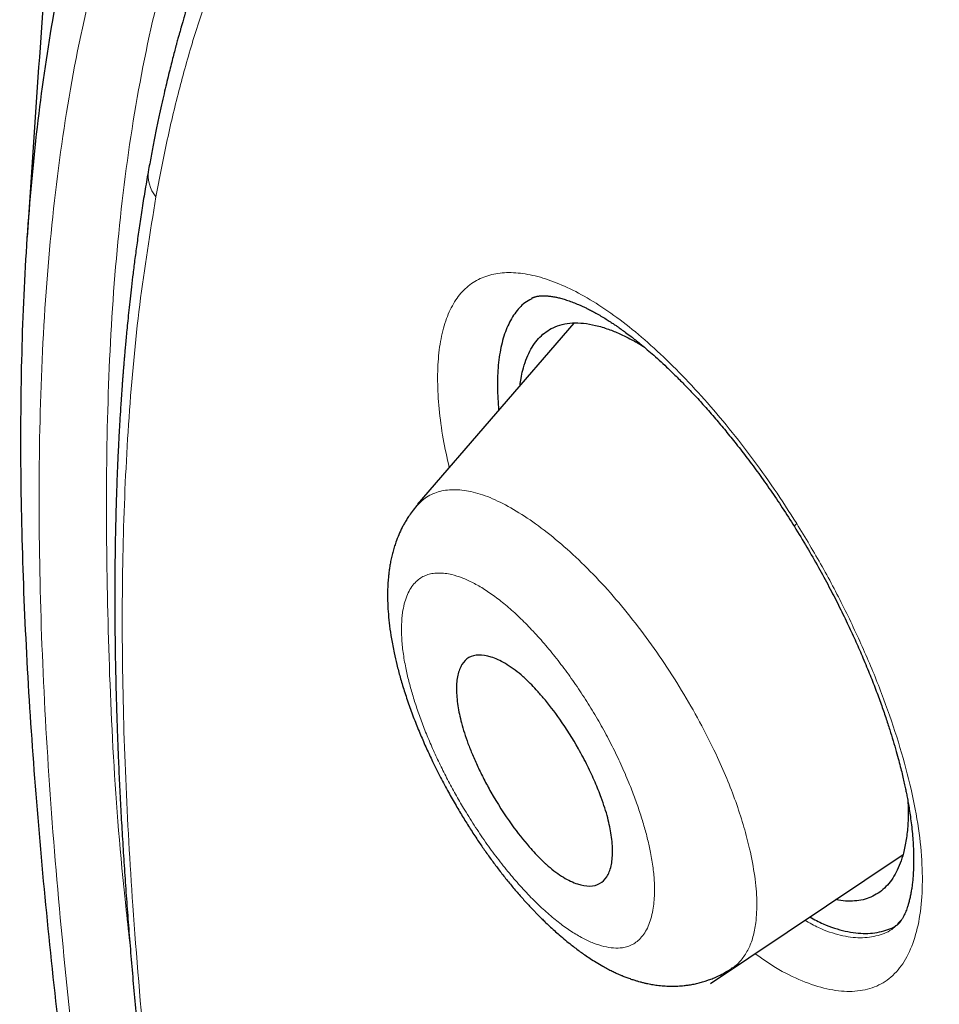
# Model space of a CAD drawing. Header units: millimetres. Extents: x 8 to 428, y 12 to 633.
# Tile 475 of 656: x 332.98 to 339.43, y 217.33 to 224.23. Entities that reach past the tile are written whole.
import ezdxf

# ---------------------------------------------------------------- set-up
doc = ezdxf.new("R2010")
doc.units = ezdxf.units.MM

msp = doc.modelspace()

# ---------------------------------------------------------------- linework, layer by layer
at = {"color": 7, "linetype": 'Continuous', "lineweight": 30}
for p, q in [((336.8691, 222.1058), (335.7713, 220.8324)), ((337.8296, 217.4732), (339.179, 218.3796))]:
    msp.add_line(p, q, dxfattribs=at)
at = {"color": 8, "linetype": 'Continuous', "lineweight": 0}
msp.add_line((339.1425, 217.8944), (339.1696, 217.9218), dxfattribs=at)
at = {"color": 8, "linetype": 'Continuous', "lineweight": 0, "flags": 128}
msp.add_lwpolyline([(338.417, 220.6781), (338.4168, 220.6792), (338.4186, 220.6839), (338.4241, 220.6908), (338.4332, 220.6999)], dxfattribs=at)
at = {"color": 8, "linetype": 'Continuous', "lineweight": 0}
msp.add_arc((334.1264, 223.1434), 0.242, 170.85525, 219.15687, dxfattribs=at)
at = {"color": 7, "linetype": 'Continuous', "lineweight": 30}
for points, knots in [([(417.6766, 128.7948), (417.7806, 129.4811), (417.9876, 130.8469), (417.9966, 133.1271), (417.8554, 135.5008), (417.5761, 137.9598), (417.1567, 140.7382), (416.5718, 143.8502), (415.8134, 147.2951), (414.8705, 151.2028), (413.7487, 155.5681), (412.5272, 160.3679), (411.2402, 165.2199), (409.8014, 170.1842), (408.4069, 174.4418), (407.1285, 177.944), (406.0527, 180.6406), (404.8278, 183.4145), (403.4127, 186.2721), (401.8581, 189.0438), (400.1715, 191.6963), (398.3909, 194.1861), (396.428, 196.609), (394.3524, 198.9161), (392.2226, 201.0994), (389.7096, 203.5054), (386.8115, 206.0842), (383.5396, 208.7827), (380.2767, 211.3065), (377.031, 213.6727), (373.8111, 215.871), (370.6295, 217.9002), (367.4941, 219.78), (364.3962, 221.5689), (361.3096, 223.3457), (358.2319, 225.0507), (355.1791, 226.6265), (352.1771, 228.0234), (349.2495, 229.2215), (346.4081, 230.2219), (343.6678, 230.99), (341.3537, 231.4221), (339.4535, 231.565), (337.932, 231.4903), (336.5582, 231.1733), (335.3954, 230.5551), (334.4969, 229.6107), (333.8146, 228.3247), (333.3637, 226.7673), (333.2488, 225.5146), (333.1942, 224.9183)], [0, 0, 0, 0, 0.019898, 0.0396, 0.059165, 0.078622, 0.098013, 0.123341, 0.148581, 0.173731, 0.20787, 0.241963, 0.276212, 0.310625, 0.34521, 0.362609, 0.380135, 0.397811, 0.415673, 0.433756, 0.448997, 0.464412, 0.479837, 0.495071, 0.510122, 0.52503, 0.54719, 0.569189, 0.591089, 0.61295, 0.634797, 0.656567, 0.678195, 0.699628, 0.72106, 0.742688, 0.76446, 0.786303, 0.808169, 0.830066, 0.852064, 0.874225, 0.889133, 0.904185, 0.919416, 0.934846, 0.950253, 0.965505, 0.983583, 1, 1, 1, 1]), ([(415.4672, 128.7554), (415.5524, 129.304), (415.7228, 130.4002), (415.7717, 132.2072), (415.7093, 134.0952), (415.5413, 136.0586), (415.2909, 138.0772), (414.9112, 140.5354), (414.3594, 143.4585), (413.6071, 146.8606), (412.73, 150.4732), (411.7455, 154.2814), (410.7117, 158.2604), (409.6492, 162.2604), (408.5083, 166.313), (407.2427, 170.4418), (406.0457, 173.9607), (404.9795, 176.8321), (404.1089, 179.0194), (403.1515, 181.244), (402.0894, 183.5081), (400.9022, 185.8099), (399.682, 187.948), (398.4537, 189.9009), (397.2555, 191.6557), (395.9597, 193.3898), (394.4233, 195.2724), (392.6374, 197.2709), (390.6181, 199.3571), (388.4166, 201.4825), (386.0438, 203.6311), (383.509, 205.7868), (380.9644, 207.8325), (378.4202, 209.7779), (375.6719, 211.7809), (372.7287, 213.8002), (369.6036, 215.8028), (366.5074, 217.6657), (363.4341, 219.4428), (360.371, 221.2033), (357.3289, 222.8822), (354.3265, 224.4234), (351.5786, 225.692), (349.0874, 226.7151), (346.8438, 227.5332), (344.6653, 228.2114), (342.5652, 228.7298), (340.677, 229.0435), (339.0084, 229.1529), (337.5617, 229.0677), (336.3756, 228.7839), (335.4444, 228.3266), (334.7406, 227.7452), (334.1711, 227.0114), (333.6788, 226.0508), (333.3016, 224.8355), (333.0648, 223.3559), (332.9739, 221.7573), (333.0016, 220.0693), (333.1257, 218.3131), (333.3929, 215.9028), (333.8777, 212.7951), (334.6419, 208.9558), (335.5382, 205.0443), (336.5191, 201.0914), (337.5317, 197.1245), (338.5097, 193.3649), (339.4975, 189.7791), (340.5098, 186.361), (341.6309, 182.8841), (342.7286, 179.7783), (343.7654, 177.0671), (344.702, 174.7689), (345.7261, 172.4339), (346.8399, 170.0621), (347.6832, 168.4496), (348.1051, 167.6428)], [0, 0, 0, 0, 0.011709, 0.0234, 0.035079, 0.046745, 0.058401, 0.070053, 0.08835, 0.106637, 0.124908, 0.145647, 0.166375, 0.187119, 0.207887, 0.228673, 0.249479, 0.259892, 0.270315, 0.28075, 0.291198, 0.301658, 0.31213, 0.319994, 0.327864, 0.335737, 0.343609, 0.354092, 0.364563, 0.37502, 0.38755, 0.400066, 0.41258, 0.425091, 0.437599, 0.45323, 0.468841, 0.484431, 0.499999, 0.515569, 0.531166, 0.546782, 0.562408, 0.574915, 0.587424, 0.599934, 0.612454, 0.624987, 0.635443, 0.645912, 0.656393, 0.664263, 0.672136, 0.680006, 0.687871, 0.698343, 0.708803, 0.71925, 0.729685, 0.740108, 0.750521, 0.771326, 0.792113, 0.81288, 0.833624, 0.854353, 0.875091, 0.892532, 0.909986, 0.927451, 0.944927, 0.955919, 0.966921, 0.977933, 0.988958, 1, 1, 1, 1]), ([(335.5756, 227.3509), (335.5888, 227.3624), (335.6161, 227.3861), (335.6605, 227.4233), (335.702, 227.457), (335.7397, 227.4867), (335.7715, 227.5113), (335.8026, 227.5347), (335.831, 227.5558), (335.856, 227.5739), (335.8775, 227.5893), (335.8954, 227.602), (335.9093, 227.6116), (335.9209, 227.6197), (335.9325, 227.6277), (335.9466, 227.6373), (335.9658, 227.6503), (335.9897, 227.6662), (336.0174, 227.6843), (336.0456, 227.7024), (336.0737, 227.72), (336.1015, 227.7372), (336.1291, 227.7539), (336.1573, 227.7706), (336.1854, 227.787), (336.2124, 227.8025), (336.2367, 227.8161), (336.2579, 227.8278), (336.2741, 227.8367), (336.2865, 227.8434), (336.297, 227.849), (336.3095, 227.8557), (336.3247, 227.8637), (336.3428, 227.8732), (336.3678, 227.886), (336.3982, 227.9014), (336.4326, 227.9184), (336.4689, 227.9358), (336.5066, 227.9535), (336.5451, 227.9711), (336.5805, 227.9867), (336.6078, 227.9986), (336.6278, 228.0071), (336.6414, 228.0129), (336.6541, 228.0182), (336.6657, 228.023), (336.6767, 228.0275), (336.6883, 228.0322), (336.702, 228.0378), (336.7195, 228.0448), (336.7411, 228.0533), (336.7664, 228.0631), (336.7939, 228.0735), (336.8221, 228.0839), (336.8498, 228.094), (336.8895, 228.1082), (336.9405, 228.1259), (337.002, 228.1463), (337.0606, 228.165), (337.1123, 228.1808), (337.157, 228.1941), (337.1939, 228.2047), (337.2268, 228.2139), (337.2529, 228.2211), (337.2729, 228.2265), (337.2877, 228.2305), (337.3005, 228.2339), (337.3116, 228.2368), (337.3226, 228.2397), (337.3367, 228.2433), (337.3562, 228.2483), (337.3822, 228.2548), (337.4141, 228.2627), (337.4573, 228.273), (337.5092, 228.285), (337.5668, 228.2977), (337.6218, 228.3093), (337.674, 228.3198), (337.7244, 228.3296), (337.7677, 228.3377), (337.8051, 228.3444), (337.837, 228.35), (337.87, 228.3556), (337.9041, 228.3612), (337.9393, 228.3669), (337.9756, 228.3725), (338.0112, 228.3778), (338.0444, 228.3826), (338.0733, 228.3867), (338.0972, 228.39), (338.1158, 228.3924), (338.1303, 228.3944), (338.1437, 228.3961), (338.1587, 228.398), (338.1795, 228.4007), (338.2071, 228.404), (338.2423, 228.4082), (338.2832, 228.4129), (338.3332, 228.4183), (338.3912, 228.4242), (338.4557, 228.4302), (338.5218, 228.4359), (338.5892, 228.4412), (338.6579, 228.446), (338.7441, 228.4515), (338.8487, 228.457), (338.9472, 228.4609), (339.0221, 228.4633), (339.0716, 228.4646), (339.119, 228.4656), (339.163, 228.4664), (339.203, 228.467), (339.2387, 228.4673), (339.2699, 228.4675), (339.2965, 228.4677), (339.3185, 228.4677), (339.3362, 228.4677), (339.353, 228.4677), (339.3723, 228.4677), (339.3969, 228.4676), (339.4269, 228.4674), (339.4613, 228.467), (339.4985, 228.4666), (339.5371, 228.466), (339.5762, 228.4652), (339.6455, 228.4637), (339.7469, 228.4608), (339.8778, 228.4556), (340.0105, 228.4491), (340.1454, 228.4412), (340.2881, 228.4315), (340.4206, 228.4211), (340.5412, 228.4108), (340.6485, 228.4008), (340.7592, 228.3898), (340.8711, 228.378), (340.9812, 228.3656), (341.0863, 228.3532), (341.1828, 228.3412), (341.2709, 228.3298), (341.3509, 228.3191), (341.4256, 228.3088), (341.4948, 228.299), (341.5578, 228.2898), (341.6088, 228.2823), (341.6486, 228.2763), (341.6791, 228.2716), (341.7093, 228.267), (341.7418, 228.2619), (341.7831, 228.2555), (341.8345, 228.2473), (341.8971, 228.2371), (341.9693, 228.2252), (342.0496, 228.2116), (342.1353, 228.1968), (342.2218, 228.1815), (342.3078, 228.1659), (342.445, 228.1405), (342.6325, 228.1045), (342.8699, 228.0565), (343.1039, 228.0069), (343.3071, 227.9619), (343.4799, 227.9225), (343.6226, 227.8891), (343.7643, 227.8552), (343.9067, 227.8205), (344.0557, 227.7834), (344.2143, 227.743), (344.3839, 227.6989), (344.5614, 227.6518), (344.747, 227.6014), (344.9406, 227.5477), (345.1183, 227.4973), (345.2749, 227.4521), (345.4053, 227.4139), (345.5288, 227.3774), (345.645, 227.3425), (345.7541, 227.3095), (345.8561, 227.2783), (345.9447, 227.251), (346.0209, 227.2273), (346.0846, 227.2074), (346.1416, 227.1895), (346.1904, 227.1741), (346.2295, 227.1618), (346.2637, 227.1509), (346.2979, 227.14), (346.3381, 227.1272), (346.3845, 227.1123), (346.4372, 227.0954), (346.4961, 227.0764), (346.5604, 227.0555), (346.628, 227.0335), (346.6972, 227.0108), (346.8365, 226.9649), (347.0366, 226.8981), (347.3, 226.8084), (347.5583, 226.7189), (347.8208, 226.6263), (348.0846, 226.5316), (348.3473, 226.4358), (348.6036, 226.3408), (348.8536, 226.2467), (349.0967, 226.154), (349.3358, 226.0615), (349.5686, 225.9702), (349.7929, 225.8813), (350.0087, 225.7947), (350.2159, 225.7107), (350.4184, 225.6278), (350.6217, 225.5437), (350.8298, 225.4568), (351.0441, 225.3664), (351.2644, 225.2727), (351.4906, 225.1754), (351.7449, 225.0649), (352.0274, 224.9408), (352.3386, 224.802), (352.6542, 224.6595), (352.9709, 224.5146), (353.2856, 224.3687), (353.5969, 224.2226), (353.9427, 224.0585), (354.3243, 223.8749), (354.7433, 223.6702), (355.1633, 223.4622), (355.5254, 223.2803), (355.8318, 223.1247), (356.0848, 222.9953), (356.3464, 222.8604), (356.6165, 222.72), (356.8461, 222.5997), (357.0331, 222.5012), (357.1745, 222.4264), (357.3147, 222.3519), (357.4509, 222.2793), (357.5809, 222.2097), (357.7046, 222.1433), (357.822, 222.0801), (357.918, 222.0284), (357.9939, 221.9873), (358.0513, 221.9563), (358.1067, 221.9263), (358.1599, 221.8974), (358.209, 221.8708), (358.2517, 221.8475), (358.286, 221.8289), (358.3106, 221.8155), (358.3294, 221.8053), (358.3475, 221.7954), (358.3705, 221.7829), (358.3996, 221.767), (358.4342, 221.7482), (358.4726, 221.7272), (358.5133, 221.705), (358.5762, 221.6706), (358.6633, 221.6229), (358.7771, 221.5605), (358.8987, 221.4936), (359.0282, 221.4223), (359.1653, 221.3465), (359.3505, 221.244), (359.5787, 221.1172), (359.8449, 220.9687), (360.1036, 220.8238), (360.3103, 220.7077), (360.467, 220.6194), (360.5757, 220.5581), (360.683, 220.4976), (360.7913, 220.4363), (360.9041, 220.3725), (361.0247, 220.3041), (361.1539, 220.2308), (361.2918, 220.1524), (361.4384, 220.069), (361.5938, 219.9805), (361.7578, 219.8869), (361.9306, 219.7881), (362.1122, 219.6843), (362.3092, 219.5713), (362.5225, 219.449), (362.7526, 219.3168), (362.9932, 219.1784), (363.2445, 219.0337), (363.4157, 218.9351), (363.503, 218.8847)], [0, 0, 0, 0, 0.003104, 0.006394, 0.009871, 0.012008, 0.01421, 0.016335, 0.018222, 0.019871, 0.021281, 0.022453, 0.023386, 0.023989, 0.024735, 0.025668, 0.026791, 0.02853, 0.030393, 0.03223, 0.03404, 0.035824, 0.037582, 0.039313, 0.041176, 0.042875, 0.044381, 0.045692, 0.046808, 0.047379, 0.047973, 0.048732, 0.04966, 0.050756, 0.052019, 0.054173, 0.056229, 0.058179, 0.060621, 0.062871, 0.064927, 0.066763, 0.067597, 0.068374, 0.069095, 0.069759, 0.070367, 0.070961, 0.07173, 0.072694, 0.073912, 0.075346, 0.076925, 0.078481, 0.080005, 0.081497, 0.08499, 0.088295, 0.091413, 0.094343, 0.096491, 0.09842, 0.100123, 0.101601, 0.102461, 0.103221, 0.10388, 0.10444, 0.104924, 0.105564, 0.106589, 0.107907, 0.109518, 0.111422, 0.114435, 0.117298, 0.120011, 0.122574, 0.124987, 0.127393, 0.128876, 0.130409, 0.13199, 0.13362, 0.1353, 0.137028, 0.138783, 0.140353, 0.141731, 0.142853, 0.143721, 0.144334, 0.144895, 0.145592, 0.146426, 0.147794, 0.149421, 0.151304, 0.153445, 0.156298, 0.159243, 0.162228, 0.165254, 0.16832, 0.171428, 0.176741, 0.182169, 0.184334, 0.186515, 0.188589, 0.190474, 0.192201, 0.193731, 0.195063, 0.196197, 0.197134, 0.197872, 0.19846, 0.199276, 0.200317, 0.201583, 0.203074, 0.204668, 0.206284, 0.207924, 0.209587, 0.214962, 0.220565, 0.225782, 0.231272, 0.237038, 0.243081, 0.247219, 0.251478, 0.255857, 0.260348, 0.2647, 0.268799, 0.272645, 0.275948, 0.279038, 0.281915, 0.284579, 0.28701, 0.289151, 0.290424, 0.291565, 0.292643, 0.293873, 0.295269, 0.297351, 0.299718, 0.302373, 0.305531, 0.308794, 0.312033, 0.315249, 0.31844, 0.327374, 0.336113, 0.34467, 0.353079, 0.358289, 0.36344, 0.368533, 0.373572, 0.378754, 0.384507, 0.390522, 0.396799, 0.403337, 0.410135, 0.417191, 0.421976, 0.426515, 0.430797, 0.434824, 0.438595, 0.442111, 0.445373, 0.447752, 0.449973, 0.451944, 0.453619, 0.454997, 0.455967, 0.45713, 0.458506, 0.460093, 0.461893, 0.463905, 0.466129, 0.468465, 0.470819, 0.47319, 0.482669, 0.491176, 0.499884, 0.508759, 0.517588, 0.526339, 0.53501, 0.543115, 0.55115, 0.559075, 0.566718, 0.57406, 0.581102, 0.587845, 0.594304, 0.600848, 0.607623, 0.614504, 0.621609, 0.628913, 0.636322, 0.64609, 0.656023, 0.666121, 0.676213, 0.686173, 0.696, 0.705695, 0.718839, 0.731948, 0.745057, 0.758167, 0.765765, 0.773614, 0.781713, 0.790064, 0.798666, 0.802983, 0.807361, 0.811739, 0.815934, 0.819932, 0.823734, 0.827338, 0.830747, 0.832569, 0.83433, 0.836029, 0.837666, 0.839222, 0.840542, 0.841592, 0.84237, 0.842803, 0.843323, 0.844029, 0.84492, 0.845998, 0.847201, 0.848447, 0.849736, 0.852973, 0.85645, 0.860166, 0.864122, 0.868319, 0.872731, 0.881079, 0.889191, 0.897065, 0.904703, 0.908055, 0.911359, 0.914615, 0.917833, 0.92123, 0.92489, 0.928811, 0.932995, 0.937441, 0.94215, 0.947121, 0.952355, 0.957853, 0.963613, 0.970253, 0.977212, 0.984489, 0.992085, 1, 1, 1, 1]), ([(335.636, 226.8463), (335.6101, 226.8225), (335.5535, 226.7704), (335.4709, 226.6885), (335.4039, 226.6187), (335.3552, 226.5658), (335.3236, 226.5308), (335.2938, 226.497), (335.2666, 226.4655), (335.2425, 226.4371), (335.2216, 226.412), (335.2038, 226.3903), (335.1889, 226.3719), (335.177, 226.3571), (335.1676, 226.3452), (335.1593, 226.3348), (335.149, 226.3217), (335.1353, 226.3041), (335.1177, 226.2812), (335.0979, 226.2551), (335.0761, 226.2258), (335.0523, 226.1933), (335.0264, 226.1574), (334.9985, 226.1178), (334.9686, 226.0746), (334.9369, 226.0276), (334.9033, 225.9765), (334.8676, 225.9209), (334.8302, 225.8608), (334.791, 225.7959), (334.7502, 225.7261), (334.7081, 225.6513), (334.6743, 225.5893), (334.6503, 225.5439), (334.637, 225.5186), (334.6267, 225.4986), (334.6189, 225.4834), (334.6123, 225.4705), (334.6056, 225.4571), (334.5976, 225.4414), (334.5877, 225.4216), (334.5758, 225.3974), (334.5616, 225.3685), (334.5467, 225.3374), (334.5316, 225.3056), (334.5171, 225.2745), (334.4974, 225.2318), (334.4735, 225.1788), (334.4471, 225.1188), (334.4241, 225.0647), (334.4035, 225.0155), (334.384, 224.9678), (334.3647, 224.9196), (334.3443, 224.8675), (334.3226, 224.8104), (334.3005, 224.7511), (334.2785, 224.6901), (334.2565, 224.6278), (334.2349, 224.5648), (334.2136, 224.5008), (334.1931, 224.4376), (334.174, 224.3767), (334.1569, 224.3209), (334.1441, 224.2782), (334.1351, 224.2477), (334.1294, 224.2284), (334.1245, 224.2113), (334.1203, 224.1968), (334.1169, 224.1849), (334.1137, 224.1737), (334.1101, 224.1607), (334.1051, 224.143), (334.0986, 224.1199), (334.0907, 224.0911), (334.0814, 224.0568), (334.0707, 224.0168), (334.0587, 223.9711), (334.0455, 223.9196), (334.0312, 223.8622), (334.0158, 223.7988), (333.9994, 223.7294), (333.9822, 223.6539), (333.9642, 223.5721), (333.9455, 223.4839), (333.9264, 223.3893), (333.9068, 223.288), (333.894, 223.218), (333.8875, 223.1819)], [0, 0, 0, 0, 0.026011, 0.05681, 0.08818, 0.10066, 0.113229, 0.125436, 0.136452, 0.146259, 0.154859, 0.162254, 0.168443, 0.173428, 0.17721, 0.180312, 0.183815, 0.190196, 0.197646, 0.206165, 0.215468, 0.225779, 0.237098, 0.249424, 0.262798, 0.27711, 0.292603, 0.309276, 0.327129, 0.346161, 0.366371, 0.38776, 0.410328, 0.418883, 0.425935, 0.431468, 0.435483, 0.438566, 0.442244, 0.446596, 0.451621, 0.458599, 0.466563, 0.475357, 0.48403, 0.492418, 0.50052, 0.51849, 0.534876, 0.548273, 0.561118, 0.57351, 0.585475, 0.598632, 0.6131, 0.627987, 0.643266, 0.658936, 0.675, 0.69084, 0.707211, 0.722236, 0.735914, 0.748246, 0.753344, 0.758077, 0.762191, 0.765673, 0.768523, 0.770772, 0.773693, 0.777917, 0.78346, 0.79032, 0.798498, 0.807997, 0.818815, 0.830956, 0.844419, 0.859207, 0.875321, 0.892764, 0.911538, 0.931645, 0.953089, 0.975873, 1, 1, 1, 1]), ([(333.1869, 224.939), (333.1618, 224.5697), (333.1113, 223.8265), (333.0605, 223.083), (333.0349, 222.709)], [0, 0, 0, 0, 0.496893, 1, 1, 1, 1]), ([(333.8875, 223.1819), (333.8794, 223.136), (333.8637, 223.0467), (333.8425, 222.9151), (333.8234, 222.79), (333.8065, 222.6715), (333.7915, 222.5598), (333.7785, 222.4569), (333.7672, 222.3626), (333.7574, 222.2767), (333.7488, 222.1973), (333.7413, 222.1245), (333.7349, 222.0594), (333.7294, 222.0017), (333.7248, 221.9513), (333.7208, 221.907), (333.7176, 221.8688), (333.7149, 221.8369), (333.7129, 221.8125), (333.7115, 221.795), (333.7105, 221.7829), (333.7097, 221.7737), (333.7091, 221.7654), (333.7084, 221.7565), (333.7075, 221.7448), (333.7061, 221.7268), (333.7041, 221.7009), (333.7015, 221.666), (333.6986, 221.6256), (333.6955, 221.5814), (333.6913, 221.5187), (333.6861, 221.436), (333.6804, 221.3354), (333.675, 221.2316), (333.67, 221.1253), (333.6654, 221.0127), (333.6615, 220.9022), (333.6584, 220.7957), (333.6559, 220.6967), (333.6539, 220.6006), (333.6524, 220.509), (333.6513, 220.4142), (333.6505, 220.3172), (333.6502, 220.2191), (333.6502, 220.1356), (333.6505, 220.0656), (333.6508, 220.0079), (333.6512, 219.955), (333.6518, 219.9048), (333.6524, 219.8488), (333.6534, 219.7834), (333.6547, 219.7071), (333.6565, 219.6226), (333.6587, 219.5295), (333.6615, 219.4275), (333.6649, 219.3185), (333.669, 219.2022), (333.6745, 219.0622), (333.6817, 218.8998), (333.6909, 218.7168), (333.7012, 218.5324), (333.7127, 218.3471), (333.7252, 218.161), (333.7387, 217.9742), (333.7534, 217.7849), (333.7692, 217.5933), (333.7862, 217.3992), (333.8015, 217.2331), (333.8145, 217.0977), (333.8245, 216.9958), (333.834, 216.9018), (333.8421, 216.822), (333.849, 216.7555), (333.8548, 216.7011), (333.8601, 216.651), (333.8651, 216.6051), (333.8696, 216.5635), (333.8736, 216.5268), (333.8768, 216.497), (333.8793, 216.4749), (333.8809, 216.4601), (333.8823, 216.4478), (333.8838, 216.4342), (333.886, 216.4144), (333.889, 216.3876), (333.8929, 216.3533), (333.8975, 216.3125), (333.9029, 216.265), (333.9095, 216.2084), (333.9172, 216.1421), (333.9262, 216.0654), (333.9364, 215.9804), (333.9477, 215.8871), (333.9601, 215.786), (333.9737, 215.6774), (333.9884, 215.5611), (334.0044, 215.4368), (334.0219, 215.3033), (334.0409, 215.1607), (334.0615, 215.0087), (334.0837, 214.8482), (334.1074, 214.6791), (334.1326, 214.5026), (334.1594, 214.3186), (334.1876, 214.1273), (334.2176, 213.9278), (334.2384, 213.7918), (334.2491, 213.7224)], [0, 0, 0, 0, 0.016973, 0.033039, 0.048197, 0.062451, 0.0758, 0.088245, 0.099151, 0.109255, 0.118557, 0.127057, 0.134755, 0.141306, 0.147139, 0.152253, 0.156649, 0.160326, 0.163285, 0.165033, 0.166377, 0.167456, 0.168195, 0.169217, 0.170552, 0.172202, 0.175433, 0.179443, 0.184195, 0.18928, 0.194577, 0.205601, 0.217445, 0.228714, 0.240637, 0.253213, 0.266444, 0.2775, 0.28862, 0.299201, 0.309234, 0.318718, 0.330307, 0.340956, 0.350663, 0.357442, 0.363672, 0.369354, 0.374535, 0.379873, 0.387416, 0.395587, 0.404384, 0.414506, 0.425348, 0.43691, 0.449191, 0.462193, 0.481154, 0.500341, 0.519533, 0.538731, 0.557935, 0.577144, 0.596359, 0.616091, 0.635828, 0.655552, 0.666621, 0.676895, 0.686374, 0.695059, 0.700957, 0.706423, 0.711455, 0.716056, 0.720223, 0.723958, 0.727088, 0.729159, 0.730606, 0.731514, 0.732873, 0.734686, 0.737462, 0.740892, 0.744977, 0.749716, 0.755109, 0.761927, 0.769564, 0.778023, 0.787301, 0.797399, 0.808114, 0.81962, 0.831915, 0.844999, 0.859131, 0.87408, 0.889844, 0.906424, 0.923817, 0.941691, 0.960347, 0.979784, 1, 1, 1, 1]), ([(336.5749, 222.2762), (336.5581, 222.2672), (336.512, 222.2423), (336.4532, 222.1744), (336.3984, 222.0755), (336.3601, 221.9544), (336.338, 221.8139), (336.3307, 221.6616), (336.3388, 221.5488), (336.3427, 221.4952)], [0, 0, 0, 0, 0.088095, 0.242541, 0.397159, 0.551576, 0.705877, 0.860056, 1, 1, 1, 1]), ([(336.573, 222.2792), (336.5744, 222.2799), (336.5768, 222.2813), (336.5802, 222.2829), (336.5834, 222.2843), (336.5866, 222.2857), (336.591, 222.2873), (336.5969, 222.2893), (336.6048, 222.2914), (336.6129, 222.2931), (336.6205, 222.2944), (336.628, 222.2954), (336.6352, 222.2961), (336.6429, 222.2966), (336.6514, 222.2969), (336.661, 222.2969), (336.6706, 222.2967), (336.6792, 222.2962), (336.6883, 222.2955), (336.6996, 222.2944), (336.7128, 222.2927), (336.7258, 222.2907), (336.7415, 222.2878), (336.7632, 222.2832), (336.7932, 222.2753), (336.8282, 222.2644), (336.8652, 222.2511), (336.8974, 222.2379), (336.9237, 222.2263), (336.9447, 222.2166), (336.9678, 222.2053), (336.9947, 222.1916), (337.0258, 222.1747), (337.0602, 222.1551), (337.0943, 222.1345), (337.1246, 222.1152), (337.1498, 222.0987), (337.17, 222.085), (337.1867, 222.0734), (337.2076, 222.0587), (337.2355, 222.0384), (337.2687, 222.0135), (337.3029, 221.9867), (337.3373, 221.9591), (337.3761, 221.9269), (337.4202, 221.889), (337.4691, 221.8454), (337.5227, 221.7956), (337.5808, 221.7396), (337.6443, 221.6759), (337.713, 221.6039), (337.7869, 221.5233), (337.8615, 221.438), (337.9364, 221.3489), (338.0108, 221.2566), (338.0881, 221.1567), (338.168, 221.0489), (338.25, 220.933), (338.3339, 220.8091), (338.389, 220.7223), (338.417, 220.678)], [0, 0, 0, 0, 0.012421, 0.022177, 0.029259, 0.035211, 0.041847, 0.056632, 0.072117, 0.085677, 0.096947, 0.106791, 0.116627, 0.124501, 0.134093, 0.145252, 0.155354, 0.163473, 0.170456, 0.180599, 0.192758, 0.203548, 0.211986, 0.229294, 0.250589, 0.273569, 0.296526, 0.317887, 0.329331, 0.340422, 0.352335, 0.366099, 0.38172, 0.3992, 0.416382, 0.431065, 0.443288, 0.453061, 0.461179, 0.468163, 0.482366, 0.499264, 0.51299, 0.528102, 0.54483, 0.563897, 0.585368, 0.607926, 0.632657, 0.659569, 0.688668, 0.719959, 0.753443, 0.783886, 0.815934, 0.84958, 0.884817, 0.921637, 0.960032, 1, 1, 1, 1]), ([(336.4925, 221.669), (336.4948, 221.6854), (336.4998, 221.7223), (336.5132, 221.7817), (336.5329, 221.8462), (336.5602, 221.9088), (336.593, 221.9628), (336.6311, 222.0084), (336.6746, 222.0455), (336.7267, 222.0759), (336.7881, 222.0976), (336.8598, 222.1081), (336.938, 222.106), (337.0227, 222.0912), (337.1079, 222.0653), (337.1915, 222.0318), (337.2722, 221.9916), (337.3282, 221.961), (337.3579, 221.9416), (337.3594, 221.9406)], [0, 0, 0, 0, 0.036752, 0.08233, 0.144645, 0.206063, 0.266846, 0.327261, 0.387576, 0.448058, 0.520748, 0.593217, 0.665923, 0.739326, 0.813885, 0.875324, 0.936209, 0.996806, 1, 1, 1, 1]), ([(335.769, 220.8252), (335.7577, 220.8115), (335.7373, 220.7868), (335.7125, 220.7513), (335.6939, 220.7219), (335.679, 220.6963), (335.6615, 220.6634), (335.6416, 220.6211), (335.6235, 220.5747), (335.6098, 220.5333), (335.5996, 220.4975), (335.5907, 220.4612), (335.5834, 220.4253), (335.5776, 220.3913), (335.5731, 220.3586), (335.5674, 220.3069), (335.563, 220.2332), (335.5637, 220.1455), (335.5688, 220.0613), (335.5772, 219.9798), (335.5905, 219.8897), (335.6078, 219.799), (335.6285, 219.7088), (335.6518, 219.6203), (335.6804, 219.5246), (335.7143, 219.4234), (335.7527, 219.3202), (335.7936, 219.2196), (335.8356, 219.1238), (335.8823, 219.0239), (335.9335, 218.9215), (335.9887, 218.8183), (336.0417, 218.7245), (336.0929, 218.6388), (336.1435, 218.5579), (336.1929, 218.4825), (336.2419, 218.411), (336.2902, 218.3435), (336.3402, 218.2764), (336.392, 218.2101), (336.4454, 218.1449), (336.4995, 218.0821), (336.5428, 218.0342), (336.574, 218.0008), (336.593, 217.9809), (336.6101, 217.9633), (336.6267, 217.9465), (336.6455, 217.9278), (336.6693, 217.9045), (336.6993, 217.876), (336.7328, 217.8452), (336.7711, 217.8113), (336.81, 217.7783), (336.8486, 217.7473), (336.883, 217.7207), (336.9152, 217.6969), (336.9487, 217.6732), (336.9854, 217.6485), (337.0278, 217.6216), (337.0689, 217.5975), (337.107, 217.5768), (337.1379, 217.5611), (337.1651, 217.5481), (337.1883, 217.5377), (337.2109, 217.528), (337.2359, 217.518), (337.2631, 217.508), (337.2897, 217.499), (337.3131, 217.4918), (337.3352, 217.4856), (337.3574, 217.4799), (337.3843, 217.4737), (337.4161, 217.4675), (337.4563, 217.4613), (337.5013, 217.4568), (337.541, 217.455), (337.5742, 217.455), (337.5995, 217.4559), (337.6218, 217.4574), (337.6454, 217.4595), (337.6733, 217.463), (337.7057, 217.4684), (337.7395, 217.4756), (337.7684, 217.4833), (337.7935, 217.4908), (337.8185, 217.4992), (337.8498, 217.5112), (337.888, 217.5281), (337.9324, 217.5509), (337.9624, 217.5701), (337.9785, 217.5804)], [0, 0, 0, 0, 0.0123872, 0.0222737, 0.0296674, 0.0359862, 0.0424323, 0.0553448, 0.0684283, 0.0770289, 0.085716, 0.0944884, 0.1033229, 0.1115218, 0.1187527, 0.1265182, 0.148405, 0.1707006, 0.1877374, 0.2060349, 0.2260587, 0.2478294, 0.2654444, 0.2841787, 0.304253, 0.3256979, 0.3472409, 0.3677198, 0.3871573, 0.4055776, 0.4285847, 0.4498472, 0.4693887, 0.487227, 0.5042108, 0.5215304, 0.5366581, 0.5520541, 0.5677273, 0.5836805, 0.5998908, 0.6163666, 0.6323257, 0.6384724, 0.644055, 0.6490721, 0.6535225, 0.6585803, 0.6654083, 0.6740927, 0.6843809, 0.694239, 0.7068278, 0.7176425, 0.726941, 0.735863, 0.7445348, 0.7549321, 0.7660819, 0.7791043, 0.7878567, 0.79649, 0.8036002, 0.8091633, 0.8141589, 0.8205105, 0.8280663, 0.8349345, 0.8405653, 0.8453968, 0.8508231, 0.8569532, 0.8656311, 0.8749312, 0.8849337, 0.8956789, 0.9028621, 0.908293, 0.9131839, 0.9181274, 0.9245323, 0.9323855, 0.9406469, 0.9482196, 0.9528888, 0.9585243, 0.9660792, 0.9755347, 0.9868584, 1, 1, 1, 1]), ([(338.417, 220.6781), (338.4466, 220.6299), (338.5045, 220.5357), (338.5852, 220.3946), (338.6591, 220.2588), (338.7263, 220.1284), (338.7872, 220.0039), (338.8421, 219.8857), (338.8938, 219.7683), (338.942, 219.6526), (338.9863, 219.5397), (339.0247, 219.4359), (339.0576, 219.3413), (339.0856, 219.2558), (339.11, 219.1767), (339.131, 219.1046), (339.1487, 219.0397), (339.1632, 218.9835), (339.1753, 218.9339), (339.1856, 218.8892), (339.1941, 218.85), (339.2014, 218.8142), (339.2084, 218.7782), (339.2157, 218.738), (339.2233, 218.6925), (339.231, 218.6411), (339.2384, 218.5843), (339.2448, 218.524), (339.2495, 218.4639), (339.2524, 218.4062), (339.2537, 218.3514), (339.2532, 218.3007), (339.2514, 218.255), (339.2487, 218.2149), (339.2452, 218.1796), (339.241, 218.147), (339.2361, 218.116), (339.2301, 218.0849), (339.2233, 218.0555), (339.216, 218.0292), (339.2091, 218.0073), (339.2024, 217.9887), (339.1952, 217.9708), (339.1883, 217.9557), (339.1823, 217.9438), (339.1774, 217.9347), (339.1727, 217.9267), (339.1686, 217.9201), (339.1645, 217.914), (339.1602, 217.908), (339.1548, 217.901), (339.1482, 217.8934), (339.1431, 217.8886), (339.1403, 217.886)], [0, 0, 0, 0, 0.040427, 0.079039, 0.115877, 0.150974, 0.184352, 0.216031, 0.246024, 0.278898, 0.309505, 0.337853, 0.363949, 0.387794, 0.40939, 0.430905, 0.449593, 0.465706, 0.480423, 0.493862, 0.506014, 0.516301, 0.527076, 0.539893, 0.554668, 0.571279, 0.590891, 0.612444, 0.634318, 0.655947, 0.677332, 0.698474, 0.717838, 0.735769, 0.752233, 0.76754, 0.784232, 0.801094, 0.819303, 0.836295, 0.851407, 0.865183, 0.879477, 0.894973, 0.905621, 0.916933, 0.926992, 0.935305, 0.942389, 0.951896, 0.964683, 0.980726, 1, 1, 1, 1]), ([(336.0559, 219.4222), (336.0515, 219.4623), (336.0426, 219.543), (336.0534, 219.6399), (336.0824, 219.7157), (336.1317, 219.7647), (336.2011, 219.7829), (336.288, 219.7687), (336.3888, 219.7219), (336.4716, 219.6625), (336.5303, 219.6106), (336.566, 219.5764), (336.6087, 219.532), (336.679, 219.4522), (336.7825, 219.3181), (336.8865, 219.1527), (336.966, 219.0021), (337.0196, 218.8868), (337.0694, 218.7638), (337.1095, 218.6374), (337.1366, 218.508), (337.1448, 218.3929), (337.1344, 218.2937), (337.1041, 218.2178), (337.0541, 218.169), (336.984, 218.1518), (336.8974, 218.1668), (336.798, 218.2138), (336.7221, 218.2691), (336.6766, 218.3091), (336.6609, 218.3235), (336.6209, 218.3619), (336.5442, 218.4442), (336.4206, 218.6001), (336.3145, 218.7661), (336.2395, 218.9056), (336.1962, 218.9934), (336.1587, 219.0775), (336.1178, 219.1811), (336.0788, 219.2998), (336.0633, 219.3827), (336.0559, 219.4222)], [0, 0, 0, 0, 0.029558, 0.059611, 0.090014, 0.121072, 0.152464, 0.184618, 0.217332, 0.250545, 0.258977, 0.26951, 0.282085, 0.296593, 0.331814, 0.375091, 0.399176, 0.421878, 0.443408, 0.472893, 0.499691, 0.529685, 0.560133, 0.590827, 0.621828, 0.653317, 0.685145, 0.717584, 0.750379, 0.753817, 0.758532, 0.764501, 0.789834, 0.826746, 0.874999, 0.893069, 0.910495, 0.927252, 0.943144, 0.972873, 1, 1, 1, 1]), ([(339.2129, 218.7531), (339.2139, 218.7351), (339.2173, 218.6765), (339.2139, 218.5859), (339.2029, 218.4815), (339.1842, 218.392), (339.1601, 218.316), (339.1321, 218.2527), (339.0988, 218.1979), (339.0602, 218.1515), (339.0162, 218.1137), (338.9672, 218.0844), (338.9134, 218.0639), (338.8553, 218.0523), (338.7926, 218.0503), (338.7427, 218.0538), (338.7127, 218.0606), (338.7063, 218.0621)], [0, 0, 0, 0, 0.036696, 0.119567, 0.203076, 0.287754, 0.358312, 0.428022, 0.497202, 0.566178, 0.635282, 0.704846, 0.773994, 0.842862, 0.911781, 0.981082, 1, 1, 1, 1]), ([(338.5249, 217.9403), (338.5565, 217.9234), (338.6439, 217.8768), (338.776, 217.8371), (338.9196, 217.8182), (339.0447, 217.8393), (339.1226, 217.8677), (339.1522, 217.8983), (339.153, 217.8991)], [0, 0, 0, 0, 0.122525, 0.33959, 0.559066, 0.777707, 0.994258, 1, 1, 1, 1])]:
    msp.add_open_spline(points, degree=3, knots=knots, dxfattribs=at)
at = {"color": 8, "linetype": 'Continuous', "lineweight": 0}
for points, knots in [([(344.1528, 176.4205), (343.8007, 177.305), (343.0678, 179.1462), (341.9778, 182.1789), (340.8651, 185.528), (339.7815, 189.1108), (338.6695, 193.0848), (337.5341, 197.4403), (336.308, 202.2237), (335.1511, 206.972), (334.1574, 211.6286), (333.539, 215.3871), (333.2176, 218.2852), (333.0986, 220.3777), (333.1353, 222.3508), (333.3706, 224.1609), (333.8287, 225.6629), (334.5038, 226.8378), (335.3628, 227.6952), (336.4503, 228.2769), (337.7435, 228.5837), (339.189, 228.6675), (341.0155, 228.5438), (343.2556, 228.1436), (345.9153, 227.4099), (348.6665, 226.4562), (351.808, 225.1786), (355.3736, 223.5011), (359.3713, 221.3567), (362.082, 219.7991), (363.4409, 219.0183)], [0, 0, 0, 0, 0.027949, 0.05818, 0.097956, 0.137935, 0.17806, 0.232808, 0.287532, 0.342233, 0.396915, 0.451672, 0.479202, 0.506817, 0.534389, 0.561878, 0.58949, 0.612546, 0.635502, 0.658547, 0.681625, 0.704617, 0.727598, 0.762114, 0.796453, 0.830404, 0.864205, 0.909256, 0.95451, 1, 1, 1, 1]), ([(335.6789, 226.8763), (335.8435, 227.0127), (336.1942, 227.3032), (336.8276, 227.6255), (337.6318, 227.8952), (338.6138, 228.0525), (339.7749, 228.089), (341.0114, 228.0043), (342.3054, 227.818), (343.6467, 227.5416), (345.1882, 227.1437), (346.9409, 226.606), (348.9158, 225.9042), (350.9418, 225.0938), (353.0098, 224.1818), (355.1008, 223.1795), (357.2096, 222.0886), (359.3283, 220.9347), (361.4622, 219.7324), (362.8934, 218.9094), (363.6086, 218.4982)], [0, 0, 0, 0, 0.033319, 0.070963, 0.108407, 0.158168, 0.208055, 0.257899, 0.307492, 0.356885, 0.406202, 0.472563, 0.53908, 0.605676, 0.672257, 0.738735, 0.80403, 0.86937, 0.934719, 1, 1, 1, 1]), ([(363.4532, 218.1681), (363.1134, 218.3636), (362.4339, 218.7546), (361.4169, 219.3362), (360.4021, 219.9115), (359.3905, 220.4781), (358.3828, 221.0338), (357.4512, 221.5377), (356.5954, 221.9911), (355.8147, 222.396), (355.038, 222.7894), (354.2656, 223.17), (353.4977, 223.5369), (352.7341, 223.8914), (351.975, 224.2331), (351.2209, 224.5616), (350.4721, 224.8767), (349.7292, 225.1779), (348.9927, 225.465), (348.2769, 225.7324), (347.5818, 225.9807), (346.9073, 226.2106), (346.2401, 226.4268), (345.5806, 226.6289), (344.9263, 226.8175), (344.2775, 226.9918), (343.6348, 227.1503), (343.0013, 227.2913), (342.4222, 227.4049), (341.8956, 227.4948), (341.4194, 227.5646), (340.9503, 227.6213), (340.5053, 227.6626), (340.0844, 227.6894), (339.6873, 227.7027), (339.2985, 227.703), (338.9188, 227.6896), (338.5489, 227.6618), (338.1895, 227.6191), (337.8415, 227.5607), (337.5028, 227.486), (337.1752, 227.3917), (336.8593, 227.2766), (336.5574, 227.1415), (336.2702, 226.9865), (335.9999, 226.8128), (335.747, 226.6208), (335.5117, 226.4111), (335.2931, 226.1828), (335.0909, 225.9338), (334.9045, 225.6655), (334.7327, 225.3794), (334.5764, 225.0774), (334.435, 224.76), (334.3086, 224.4299), (334.1965, 224.088), (334.098, 223.7348), (334.0109, 223.3698), (333.9628, 223.1171), (333.9388, 222.9906)], [0, 0, 0, 0, 0.0261577, 0.0523261, 0.0784969, 0.1046631, 0.1308191, 0.1569607, 0.1774892, 0.1980075, 0.2185166, 0.2390185, 0.2595217, 0.2800425, 0.3005769, 0.3211197, 0.3416662, 0.3622115, 0.3827513, 0.4032814, 0.422626, 0.4419556, 0.4612673, 0.4805587, 0.4998278, 0.5193232, 0.538818, 0.5583203, 0.5778398, 0.5931961, 0.6085762, 0.623987, 0.6394269, 0.653227, 0.6670324, 0.6808359, 0.6946312, 0.7084131, 0.7221773, 0.7359205, 0.7496412, 0.763634, 0.7776705, 0.7917378, 0.8058228, 0.819913, 0.8337447, 0.8475584, 0.8613438, 0.8750911, 0.8890533, 0.9029976, 0.9169365, 0.9308814, 0.9448424, 0.9585786, 0.9723462, 0.9861516, 1, 1, 1, 1]), ([(335.6014, 227.3513), (335.3524, 227.1113), (334.8147, 226.5933), (334.2256, 225.4131), (333.7968, 223.8891), (333.5904, 222.0626), (333.5832, 220.0921), (333.6542, 218.6468), (333.7457, 217.847), (333.7555, 217.7609)], [0, 0, 0, 0, 0.127319, 0.274905, 0.452998, 0.630086, 0.805034, 0.978999, 1, 1, 1, 1]), ([(333.9388, 222.9906), (333.8982, 222.7406), (333.8172, 222.2407), (333.7449, 221.4484), (333.7051, 220.6294), (333.6988, 219.7833), (333.7222, 218.9137), (333.7757, 217.9703), (333.8617, 216.9522), (333.9817, 215.8597), (334.1251, 214.7523), (334.237, 214.0041), (334.2929, 213.6303)], [0, 0, 0, 0, 0.093271, 0.186487, 0.279715, 0.372996, 0.466348, 0.559768, 0.669926, 0.780083, 0.890146, 1, 1, 1, 1]), ([(335.9956, 221.0926), (335.9808, 221.1603), (335.9493, 221.3039), (335.9229, 221.5065), (335.9117, 221.702), (335.9187, 221.8792), (335.9436, 222.0367), (335.9867, 222.1724), (336.0477, 222.2844), (336.127, 222.3697), (336.2234, 222.4274), (336.335, 222.4581), (336.4602, 222.4621), (336.5975, 222.4401), (336.7453, 222.3924), (336.902, 222.3194), (337.0661, 222.2218), (337.2363, 222.0989), (337.4107, 221.9523), (337.5872, 221.7844), (337.7639, 221.5974), (337.939, 221.3934), (338.1103, 221.1745), (338.2767, 220.9436), (338.3811, 220.7811), (338.4332, 220.6999)], [0, 0, 0, 0, 0.038798, 0.082359, 0.126005, 0.169725, 0.213508, 0.257356, 0.301299, 0.345198, 0.388964, 0.432677, 0.476369, 0.520039, 0.563669, 0.607237, 0.650732, 0.694215, 0.73778, 0.781447, 0.825193, 0.868971, 0.912727, 0.956411, 1, 1, 1, 1]), ([(335.7694, 220.824), (335.7847, 220.8404), (335.8236, 220.8818), (335.9036, 220.9219), (336.009, 220.9416), (336.1294, 220.932), (336.2629, 220.8929), (336.408, 220.8242), (336.5619, 220.729), (336.7216, 220.6091), (336.8841, 220.467), (337.0465, 220.3047), (337.2059, 220.1239), (337.36, 219.9277), (337.5069, 219.7196), (337.6444, 219.5029), (337.7699, 219.281), (337.8719, 219.0761), (337.9524, 218.8913), (338.0141, 218.7281), (338.0657, 218.569), (338.0907, 218.4685), (338.1032, 218.4182)], [0, 0, 0, 0, 0.035001, 0.088812, 0.142469, 0.19584, 0.24889, 0.302132, 0.355669, 0.409357, 0.463015, 0.516479, 0.569689, 0.622986, 0.676478, 0.730125, 0.783873, 0.837699, 0.878161, 0.918702, 0.959321, 1, 1, 1, 1]), ([(338.4332, 220.6999), (338.4939, 220.5996), (338.6149, 220.3995), (338.777, 220.0892), (338.9218, 219.7779), (339.0467, 219.4682), (339.1504, 219.1641), (339.2312, 218.87), (339.2865, 218.5919), (339.3148, 218.3356), (339.3169, 218.1045), (339.2932, 217.9015), (339.2441, 217.7296), (339.1705, 217.5912), (339.0717, 217.4914), (338.9495, 217.4321), (338.8072, 217.4121), (338.6475, 217.4303), (338.4728, 217.4877), (338.3037, 217.5696), (338.1896, 217.6491), (338.1415, 217.6827)], [0, 0, 0, 0, 0.053589, 0.106886, 0.16006, 0.213252, 0.266601, 0.320263, 0.373961, 0.427426, 0.480775, 0.534071, 0.587357, 0.640689, 0.69404, 0.747427, 0.800891, 0.854383, 0.907814, 0.961093, 1, 1, 1, 1]), ([(337.4081, 218.3926), (337.4017, 218.4231), (337.3888, 218.4841), (337.3627, 218.5803), (337.3321, 218.6789), (337.2967, 218.7795), (337.2534, 218.8903), (337.2014, 219.0107), (337.1395, 219.1394), (337.0722, 219.2664), (336.9997, 219.391), (336.9229, 219.5123), (336.8425, 219.6292), (336.759, 219.7407), (336.6729, 219.8464), (336.5856, 219.9447), (336.4983, 220.0338), (336.4119, 220.1128), (336.3268, 220.1814), (336.2435, 220.2393), (336.1629, 220.2856), (336.0857, 220.3204), (336.0209, 220.3408), (335.9675, 220.3507), (335.9243, 220.3536), (335.8837, 220.3509), (335.846, 220.3424), (335.8114, 220.3282), (335.7784, 220.3068), (335.7476, 220.2769), (335.72, 220.2374), (335.6973, 220.1905), (335.68, 220.1368), (335.667, 220.071), (335.66, 219.9921), (335.6612, 219.8986), (335.6712, 219.7969), (335.6889, 219.695), (335.7117, 219.5955), (335.7378, 219.5005), (335.7689, 219.4025), (335.805, 219.3017), (335.8456, 219.1993), (335.8902, 219.0962), (335.9386, 218.9932), (335.9906, 218.8907), (336.0458, 218.7892), (336.109, 218.6812), (336.1804, 218.5679), (336.2603, 218.4508), (336.3432, 218.339), (336.4285, 218.233), (336.515, 218.134), (336.6015, 218.0442), (336.687, 217.9646), (336.7712, 217.8955), (336.8534, 217.8372), (336.9331, 217.7901), (337.0095, 217.755), (337.0822, 217.7318), (337.15, 217.7207), (337.205, 217.7226), (337.2484, 217.7327), (337.2827, 217.7473), (337.3157, 217.7689), (337.3468, 217.7989), (337.3746, 217.8389), (337.3975, 217.8865), (337.4153, 217.941), (337.4271, 217.9985), (337.434, 218.0576), (337.4366, 218.1172), (337.4351, 218.1916), (337.4277, 218.282), (337.4146, 218.356), (337.4081, 218.3926)], [0, 0, 0, 0, 0.012441, 0.024978, 0.037559, 0.050041, 0.062546, 0.078362, 0.09395, 0.109455, 0.125027, 0.140642, 0.15617, 0.171758, 0.187551, 0.20337, 0.218946, 0.234441, 0.250015, 0.265533, 0.281203, 0.296878, 0.31251, 0.322966, 0.333362, 0.343741, 0.354248, 0.364639, 0.374963, 0.387386, 0.399917, 0.412495, 0.424966, 0.437469, 0.453281, 0.468863, 0.484375, 0.499986, 0.512487, 0.524927, 0.537386, 0.549944, 0.562682, 0.575181, 0.587666, 0.600229, 0.612723, 0.625134, 0.640775, 0.656316, 0.671893, 0.687644, 0.703525, 0.719143, 0.734638, 0.750158, 0.765771, 0.781302, 0.796896, 0.812698, 0.828522, 0.8441, 0.854432, 0.864777, 0.875186, 0.887532, 0.900044, 0.912664, 0.925173, 0.937689, 0.948085, 0.958457, 0.968852, 0.984563, 1, 1, 1, 1]), ([(338.1032, 218.4182), (338.1164, 218.3534), (338.1429, 218.224), (338.1564, 218.0505), (338.1505, 217.9091), (338.1287, 217.7983), (338.0965, 217.7131), (338.0511, 217.6445), (338.0107, 217.5991), (337.9809, 217.5843), (337.974, 217.5809)], [0, 0, 0, 0, 0.161179, 0.322042, 0.482247, 0.601936, 0.721928, 0.842631, 0.963876, 1, 1, 1, 1]), ([(338.4905, 217.9172), (338.5228, 217.8991), (338.61, 217.8503), (338.7409, 217.8085), (338.882, 217.788), (339.0058, 217.8071), (339.0891, 217.8384), (339.1236, 217.875), (339.1295, 217.8812)], [0, 0, 0, 0, 0.1228149, 0.3316173, 0.5404956, 0.7491393, 0.9574242, 1, 1, 1, 1])]:
    msp.add_open_spline(points, degree=3, knots=knots, dxfattribs=at)

doc.saveas('drawing.dxf')
